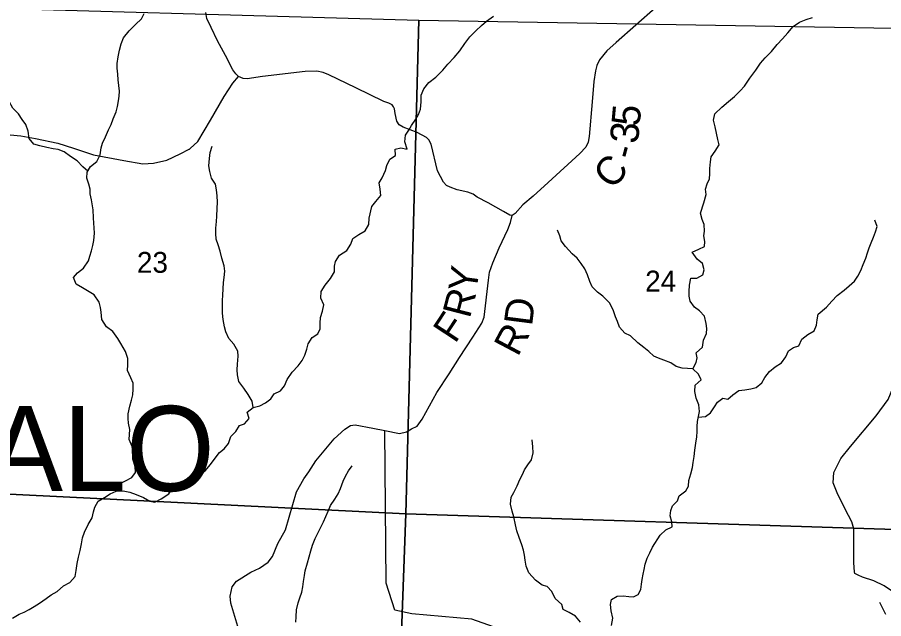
# Model space of a CAD drawing. Extents: x 2043100 to 2470832, y 443715 to 810583.
# Drawn here: x 2249519 to 2258688, y 680160 to 686525 of the extents above; entities that cross this region are included whole.
import ezdxf

# ---------------------------------------------------------------- set-up
doc = ezdxf.new("R2010")
doc.units = 0
for name, color, linetype in [('GM_X_County_Road', 7, 'Continuous'), ('GM_X_County_Road_Text', 7, 'Continuous'), ('GM_X_Minor_River', 7, 'Continuous'), ('GM_X_Section', 7, 'Continuous'), ('GM_X_Section_Text', 7, 'Continuous'), ('GM_X_Township_Road', 7, 'Continuous'), ('GM_X_Township_ROW', 7, 'Continuous'), ('GM_X_Township_Text', 7, 'Continuous')]:
    doc.layers.add(name, color=color, linetype=linetype)

msp = doc.modelspace()

# ---------------------------------------------------------------- linework, layer by layer
at = {"layer": 'GM_X_County_Road'}
for points in [[(2256271.9, 686625.3), (2255856.7, 686260), (2255759.5, 686171.1), (2255682.2, 686073.9), (2255651.4, 686016.2), (2255636.6, 685958.3), (2255619.1, 685844.3), (2255604.4, 685632.1), (2255569.5, 685261.9), (2255560.8, 685203.9), (2255534.1, 685152.1), (2255471.1, 685082.8), (2255138.8, 684776.5), (2254976.8, 684632.3), (2254869.7, 684539.4), (2254788.2, 684448.7), (2254756.3, 684426.4), (2254732.6, 684431.7), (2254665.9, 684469.9), (2254501.5, 684562.3), (2254384.1, 684621.9), (2254344.5, 684652.5), (2254286.7, 684675.3), (2254173, 684700.8), (2254101.2, 684727.8), (2254061.4, 684746.3), (2254027.9, 684780.8), (2253965.3, 684899.8), (2253898.9, 685181.2), (2253875.5, 685229.6), (2253847.8, 685252), (2253752.4, 685305.3), (2253601, 685361.3), (2253561.3, 685385.9), (2253535.7, 685424.3), (2253516.8, 685508.7), (2253511.4, 685554.8), (2253499.7, 685579), (2253485.9, 685597.2), (2253452.2, 685617.7), (2253396.3, 685634.5), (2253099.9, 685778.5), (2252817.4, 685916.4), (2252755.7, 685941.2), (2252689.8, 685956.1), (2252565.6, 685951.7), (2252114.5, 685897.4), (2251950, 685873.5), (2251910, 685876), (2251858.3, 685898.7), (2251832.6, 685927.1), (2251799.1, 685967.6), (2251723, 686120.8), (2251638.9, 686276.2), (2251568.7, 686417.4), (2251525.9, 686512.1), (2251514.7, 686576.3)], [(2251851.3, 680075.9), (2251779.4, 680325.9), (2251770.9, 680398), (2251792.2, 680498.3), (2251839.8, 680558.8), (2251991.4, 680654), (2252083.2, 680694.7), (2252172.9, 680759.5), (2252218.5, 680817.9), (2252277.6, 680956.6), (2252356.7, 681101.4), (2252472, 681503), (2252551.1, 681641.8), (2252602.6, 681714.3), (2252677.9, 681829), (2252872.5, 682062.8), (2252986, 682165.8), (2253043.8, 682206.3), (2253093.8, 682212.7), (2253280.3, 682175.9), (2253410.2, 682151.1), (2253563.1, 682119.8), (2253637.1, 682136.3), (2253691, 682170.7), (2253750.9, 682197.2), (2253802.4, 682271.7), (2253958.6, 682555.3), (2254089.4, 682752.6), (2254200.3, 682925.7), (2254338.9, 683141.1), (2254436, 683286.1), (2254459.6, 683352.3), (2254506.9, 683741.4), (2254516.3, 683827.6), (2254551.6, 683926.1), (2254618.6, 684084.8), (2254711.3, 684279.8), (2254736.8, 684352.2), (2254756.3, 684426.4)]]:
    msp.add_lwpolyline(points, dxfattribs=at)
at = {"layer": 'GM_X_Minor_River'}
for points in [[(2250321.5, 684487.5), (2250302.8, 684592.6), (2250290.5, 684656.6), (2250288.2, 684706.7), (2250275.9, 684758.7), (2250255.6, 684822.6), (2250257.3, 684884.7), (2250294.9, 684947), (2250360.6, 684997.5), (2250396.2, 685069.8), (2250407.8, 685143.9), (2250421.5, 685194.1), (2250451.2, 685260.3), (2250482.8, 685332.6), (2250510.5, 685388.9), (2250534.1, 685449.1), (2250565.7, 685525.4), (2250579.4, 685581.5), (2250589.1, 685641.6), (2250596.8, 685691.8), (2250598.5, 685743.8), (2250585.9, 685863.9), (2250581.6, 685922), (2250577.2, 685986), (2250577, 686036.1), (2250584.6, 686108.2), (2250600.2, 686176.4), (2250617.8, 686244.6), (2250641.5, 686308.8), (2250701.1, 686381.3), (2250770.7, 686449.8), (2250834.4, 686510.2), (2250862.1, 686564.4)], [(2253272.5, 684521.9), (2253314.1, 684574), (2253365.8, 684640.4), (2253357.4, 684706.4), (2253347, 684774.5), (2253380.7, 684826.7), (2253416.3, 684903), (2253430, 684957.2), (2253461.7, 685023.5), (2253521.4, 685061.9), (2253517.1, 685129.9), (2253577, 685144.3), (2253645, 685130.7), (2253618.6, 685208.6), (2253628.3, 685276.8), (2253664, 685331), (2253691.7, 685381.3), (2253735.3, 685445.6), (2253765, 685497.8), (2253786.7, 685552), (2253792.3, 685632.2), (2253791.9, 685700.3), (2253821.6, 685768.5), (2253875.2, 685836.9), (2253948.9, 685891.4), (2254022.5, 685965.9), (2254076.1, 686030.3), (2254141.7, 686098.8), (2254203.3, 686171.3), (2254256.9, 686247.7), (2254308.5, 686318.1), (2254370.1, 686382.5), (2254431.8, 686438.9), (2254485.5, 686485.3), (2254557.2, 686537.8)], [(2256783.4, 684562.9), (2256808.8, 684648.3), (2256802.5, 684706.4), (2256820.2, 684762.6), (2256845.9, 684816.8), (2256849.6, 684868.9), (2256847.3, 684924.9), (2256854.9, 684995.1), (2256862.7, 685047.2), (2256904.3, 685109.5), (2256945.9, 685175.8), (2256933.7, 685231.8), (2256919.3, 685297.8), (2256904.9, 685365.8), (2256886.5, 685437.8), (2256902.2, 685504), (2256973.8, 685572.5), (2257045.4, 685635), (2257111.1, 685687.5), (2257170.8, 685745.9), (2257214.5, 685796.2), (2257272.1, 685882.6), (2257333.6, 685967.1), (2257385.2, 686039.5), (2257432.9, 686095.9), (2257500.5, 686164.3), (2257562.1, 686238.8), (2257615.7, 686297.2), (2257673.4, 686359.6), (2257729, 686428), (2257798.8, 686472.5), (2257868.6, 686500.9), (2257936.4, 686523.3)], [(2250263.9, 684895.8), (2250210.9, 684942.5), (2250150.6, 685004.3), (2250080.4, 685051.9), (2250016.2, 685099.6), (2249950, 685127.3), (2249898, 685133), (2249829.9, 685148.6), (2249757.9, 685164.2), (2249691.8, 685181.8), (2249645.5, 685243.7), (2249635.1, 685319.7), (2249608.7, 685389.6), (2249568.4, 685443.5), (2249530.1, 685503.3), (2249469.8, 685565.1), (2249433.4, 685632.9), (2249373.1, 685694.7), (2249323, 685726.4)], [(2251635, 684502.8), (2251638.6, 684568.3), (2251634.2, 684634.4), (2251625.9, 684700.4), (2251615.6, 684758.4), (2251573.2, 684824.3), (2251554.9, 684892.2), (2251546.5, 684954.3), (2251552.1, 685030.4), (2251559.8, 685092.5), (2251579.4, 685160.7)], [(2249466.1, 680164.1), (2249537.7, 680206.9), (2249589.5, 680227.4), (2249643.1, 680256), (2249698.8, 680288.6), (2249754.4, 680323.2), (2249823.9, 680371.9), (2249875.5, 680412.5), (2249939.1, 680447.2), (2250008.5, 680506), (2250074.1, 680542.7), (2250131.4, 680607.3), (2250140.7, 680671.5), (2250152, 680745.7), (2250167.3, 680809.9), (2250184.6, 680880.2), (2250197.8, 680952.4), (2250209.2, 681014.5), (2250228.6, 681076.8), (2250267.7, 681157.3), (2250311, 681225.8), (2250326.4, 681290), (2250337.8, 681340.2), (2250373.2, 681404.6), (2250440.7, 681443.4), (2250502.3, 681480), (2250564, 681508.7), (2250638, 681513.4), (2250710.1, 681498.2), (2250776.3, 681474.8), (2250852.6, 681443.5), (2250921, 681402.2), (2250973.1, 681394.7), (2251040.7, 681427.4), (2251122.1, 681482.3), (2251167.4, 681546.8), (2251241, 681585.6), (2251314.9, 681592.4), (2251384.5, 681633.1), (2251436, 681677.7), (2251505.5, 681726.4), (2251564.8, 681793.1), (2251602.3, 681843.5), (2251657.5, 681920.2), (2251709.1, 681956.8), (2251754.5, 682013.3), (2251777.7, 682087.6), (2251831.1, 682142.2), (2251870.5, 682204.7), (2251924.3, 682221.2), (2251973.7, 682279.8), (2251951, 682347.6), (2252014.5, 682394.3), (2252084.3, 682413), (2252143.9, 682443.7), (2252201.5, 682488.3), (2252236.9, 682538.7), (2252304.6, 682571.5), (2252346, 682625.9), (2252373.3, 682692.3), (2252428.5, 682770.9), (2252489.8, 682837.6), (2252535.2, 682894.1), (2252562.6, 682948.5), (2252584, 683012.8), (2252597.4, 683069), (2252640.7, 683135.5), (2252698.3, 683174.1), (2252723.7, 683228.4), (2252725.1, 683288.5), (2252728.5, 683348.6), (2252747.8, 683414.9), (2252763.1, 683481.1), (2252732.4, 683550.9), (2252733.7, 683622.9), (2252777, 683689.5), (2252832.3, 683760.1), (2252875.5, 683832.6), (2252874.9, 683890.7), (2252886.4, 683940.8), (2252929.7, 684007.4), (2253005.2, 684056.2), (2253048.5, 684124.7), (2253069.8, 684185), (2253133.4, 684225.7), (2253199, 684264.4), (2253240.3, 684330.9), (2253241.6, 684398.9), (2253272.5, 684521.9)], [(2252016.5, 682394.9), (2252003.8, 682462.3), (2251963.1, 682532), (2251914.4, 682599.5), (2251863.7, 682671.1), (2251849, 682741), (2251846.5, 682793.1), (2251849.9, 682853.2), (2251857, 682937.3), (2251852.4, 682991.3), (2251811.7, 683067), (2251759.1, 683126.6), (2251724.4, 683196.3), (2251709.8, 683250.2), (2251697.1, 683326.2), (2251690.4, 683392.2), (2251689.8, 683448.2), (2251691, 683528.3), (2251692.4, 683584.4), (2251695.8, 683650.5), (2251701.1, 683716.6), (2251708.5, 683770.8), (2251713.9, 683836.9), (2251707.3, 683894.9), (2251684.4, 683976.8), (2251665.7, 684048.6), (2251643, 684116.5), (2251622.4, 684176.3), (2251619.8, 684238.4), (2251619.2, 684292.4), (2251626.5, 684364.6), (2251629.9, 684418.7), (2251635, 684502.8)], [(2256682.2, 681876.9), (2256689.5, 681943), (2256700.7, 682017.2), (2256710, 682083.4), (2256713.4, 682141.5), (2256712.9, 682193.5), (2256718.4, 682247.7), (2256737.3, 682352), (2256730.6, 682422), (2256703.9, 682493.8), (2256689.1, 682563.7), (2256692.4, 682631.8), (2256757.9, 682686.5), (2256727.3, 682746.3), (2256668.7, 682803.8), (2256702, 682870.2), (2256713.5, 682920.4), (2256703, 682972.3), (2256770.3, 683035.1), (2256779.6, 683107.2), (2256812.8, 683177.6), (2256816.3, 683231.7), (2256809.7, 683283.7), (2256790.9, 683363.6), (2256740.4, 683419.2), (2256686, 683458.7), (2256639.4, 683520.3), (2256628.9, 683572.2), (2256630.4, 683622.3), (2256631.7, 683688.4), (2256648.9, 683762.6), (2256710.9, 683765.3), (2256774.5, 683799.9), (2256787.9, 683852.1), (2256771.3, 683918), (2256712.8, 683965.5), (2256662.1, 684041.1), (2256731.7, 684071.8), (2256791.4, 684098.4), (2256796.9, 684152.6), (2256784.3, 684210.5), (2256791.8, 684260.6), (2256789, 684332.7), (2256766.5, 684386.5), (2256749.8, 684450.4), (2256783.4, 684562.9)], [(2250584.8, 681510), (2250597.2, 681585.1), (2250732.5, 681654.6), (2250767.9, 681709), (2250767.3, 681773), (2250742.5, 681848.9), (2250739.7, 681926.9), (2250733.1, 681982.9), (2250702.4, 682056.7), (2250705.8, 682110.8), (2250709.3, 682160.9), (2250696.6, 682228.8), (2250692.1, 682278.8), (2250693.6, 682328.9), (2250708.8, 682409.2), (2250728.1, 682471.4), (2250741.5, 682529.6), (2250744.9, 682587.7), (2250744.3, 682651.8), (2250721.7, 682709.6), (2250685, 682785.3), (2250688.3, 682845.4), (2250689.6, 682913.5), (2250662.9, 682989.3), (2250614, 683072.9), (2250583.5, 683124.7), (2250530.8, 683198.2), (2250462.3, 683247.6), (2250413.5, 683325.2), (2250404.7, 683403.2), (2250398.2, 683455.2), (2250383.6, 683511.1), (2250332.9, 683586.7), (2250262.5, 683630), (2250208.1, 683663.5), (2250141.8, 683698.9), (2250115.1, 683770.7), (2250156.6, 683821.2), (2250220, 683869.8), (2250273.2, 683946.5), (2250284.7, 683996.6), (2250302.1, 684052.9), (2250317.6, 684109.1), (2250329, 684163.3), (2250334.2, 684239.4), (2250331.6, 684295.4), (2250329.1, 684347.5), (2250324.6, 684401.5), (2250321.5, 684487.5)], [(2256726.5, 682292.8), (2256803.8, 682300.6), (2256855.4, 682339.2), (2256896.7, 682401.6), (2256930.2, 682452), (2256985.8, 682494.6), (2257037.8, 682485.2), (2257093.4, 682529.8), (2257154.9, 682576.4), (2257218.8, 682583.1), (2257282.6, 682593.8), (2257338.5, 682608.3), (2257400, 682655), (2257429.4, 682711.4), (2257480.7, 682778), (2257540.2, 682826.6), (2257605.7, 682869.3), (2257653.1, 682929.9), (2257682.4, 682996.2), (2257734, 683028.8), (2257791.8, 683049.4), (2257821.1, 683117.8), (2257886.6, 683166.5), (2257952.1, 683207.2), (2257975.5, 683267.5), (2257983, 683321.6), (2257996.3, 683381.8), (2258081.5, 683458.8), (2258140.9, 683519.4), (2258196.2, 683582.1), (2258271.6, 683636.9), (2258323.2, 683681.5), (2258380.6, 683734.1), (2258414.1, 683786.5), (2258445.4, 683846.9), (2258470.8, 683907.2), (2258498.1, 683975.6), (2258515.5, 684033.8), (2258533, 684086), (2258554.4, 684138.3), (2258579.8, 684198.6), (2258603.2, 684254.9), (2258618.6, 684311.2), (2258593.9, 684379)], [(2256668.7, 682803.8), (2256556.6, 682812.7), (2256490.5, 682828), (2256434.1, 682867.5), (2256361.9, 682896.8), (2256305.7, 682918.2), (2256255.5, 682937.8), (2256203, 682987.3), (2256148.6, 683028.8), (2256086.1, 683078.2), (2256007.4, 683153.5), (2255949.1, 683180.9), (2255892.4, 683246.4), (2255869.9, 683304.3), (2255851.3, 683356.1), (2255824.6, 683429.9), (2255787.9, 683503.7), (2255717.2, 683573), (2255658.8, 683614.5), (2255604.2, 683672), (2255577.6, 683729.8), (2255554.9, 683799.6), (2255526.3, 683863.4), (2255487.7, 683921.1), (2255443.2, 683974.7), (2255392.7, 684022.2), (2255319.9, 684099.6), (2255275.3, 684159.2), (2255260.8, 684211.1), (2255236.2, 684272.9)], [(2255478.5, 680122.8), (2255427.8, 680188.3), (2255359.5, 680225.7), (2255297.2, 680257.1), (2255282.7, 680309), (2255210, 680372.3), (2255177.3, 680448.1), (2255126.7, 680501.7), (2255072.6, 680515.1), (2255002.1, 680568.5), (2254933.4, 680643.9), (2254902.6, 680717.6), (2254894, 680779.6), (2254885.5, 680831.6), (2254874.9, 680885.5), (2254858.3, 680941.4), (2254831.6, 681019.2), (2254806.9, 681089.1), (2254792.2, 681155), (2254775.3, 681238.9), (2254756.7, 681298.8), (2254740, 681372.7), (2254747.2, 681444.9), (2254774.7, 681495.2), (2254808, 681565.6), (2254837.3, 681632), (2254866.7, 681686.3), (2254888.2, 681736.6), (2254923.7, 681787), (2254959.1, 681841.4), (2254978.4, 681913.7), (2254975.7, 681979.8), (2254968.9, 682053.8)], [(2255806.7, 680088.1), (2255821.9, 680166.3), (2255805.2, 680242.2), (2255796.5, 680310.2), (2255805.9, 680364.4), (2255867.6, 680397), (2255931.5, 680401.7), (2255989.5, 680394.2), (2256039.6, 680390.8), (2256091.3, 680415.3), (2256116.8, 680467.6), (2256124.2, 680523.8), (2256131.6, 680575.9), (2256143.1, 680630.1), (2256154.6, 680680.2), (2256164, 680738.4), (2256183.3, 680800.7), (2256212.8, 680857), (2256240.1, 680917.4), (2256322.8, 681042.3), (2256382.2, 681099), (2256447.9, 681131.7), (2256445.3, 681183.7), (2256428.7, 681247.6), (2256436.1, 681303.8), (2256451.6, 681354), (2256507, 681406.6), (2256524.5, 681460.8), (2256593.9, 681511.6), (2256621.4, 681561.9), (2256624.8, 681622), (2256646.1, 681692.3), (2256663.4, 681760.6), (2256672.8, 681814.7), (2256682.2, 681876.9)], [(2252465.5, 680124.4), (2252468.9, 680180.4), (2252474.2, 680252.6), (2252491.4, 680326.8), (2252508.9, 680381.1), (2252530.3, 680441.3), (2252541.7, 680497.5), (2252549.1, 680553.7), (2252556.5, 680617.8), (2252565.9, 680668), (2252589.1, 680750.3), (2252623.8, 680878.8), (2252641.2, 680937), (2252672.4, 681007.4), (2252701.7, 681073.8), (2252733.1, 681134.2), (2252758.6, 681184.5), (2252784, 681242.8), (2252809.4, 681297.1), (2252834.8, 681359.5), (2252880.1, 681426), (2252915.5, 681480.4), (2252938.9, 681536.7), (2252968.1, 681617.1), (2252991.6, 681669.4), (2253025, 681725.8), (2253064.4, 681778.2)], [(2258712.6, 680205.6), (2258679.9, 680267.3), (2258649.3, 680331.1)]]:
    msp.add_lwpolyline(points, dxfattribs=at)
at = {"layer": 'GM_X_Section'}
for points in [[(2248278.2, 686650.2), (2253769.2, 686495.2), (2253630.3, 681270.6), (2248150.8, 681542)], [(2253769.2, 686495.2), (2259002.5, 686406.7), (2258920.6, 681100.8), (2253630.3, 681270.6)], [(2248150.8, 681542), (2253630.3, 681270.6), (2253436.7, 675966.1), (2248002, 676220.2)], [(2253630.3, 681270.6), (2258920.6, 681100.8), (2258826.9, 675805.5), (2253436.7, 675966.1)]]:
    msp.add_lwpolyline(points, close=True, dxfattribs=at)
at = {"layer": 'GM_X_Township_Road'}
for points in [[(2251339, 685130.4), (2251340.4, 685131.1), (2251349.9, 685135.8), (2251428.9, 685211), (2251564, 685435.6), (2251709.4, 685688.2), (2251799.3, 685829.3), (2251858.3, 685898.7)], [(2249135.2, 685310.1), (2249556, 685271.1), (2249711.7, 685243.1), (2249947.3, 685194), (2250112.8, 685139.7), (2250326.1, 685070.9), (2250645.6, 685008.7), (2250847.4, 684976), (2250959.5, 684980.6), (2251102.1, 685014.8), (2251241.1, 685081.1), (2251339, 685130.4)], [(2258381.1, 680657.1), (2258372, 680752.8), (2258371.5, 681111.5), (2258352.9, 681183.5), (2258281.8, 681319.2), (2258194.5, 681492.9), (2258153.6, 681596.9), (2258160.9, 681707.1), (2258235.9, 681853.9), (2258337.1, 681982.9), (2258609.2, 682307.4), (2258736.1, 682480.6), (2258783.4, 682601.1), (2258893.2, 682855.5), (2258961.3, 683177.1), (2259009.4, 683346.1), (2259052.4, 683426.8), (2259061.1, 683470.8)], [(2258624.2, 676592.6), (2258628.3, 676873.3), (2258643.5, 677823.2), (2258756.6, 679641.4), (2258814, 680295), (2258780.8, 680447.1), (2258692.3, 680508.6), (2258583.7, 680559.9), (2258463.3, 680599.1), (2258419.1, 680618.9), (2258396.4, 680631.2), (2258382.9, 680638.6), (2258381.1, 680657.1)]]:
    msp.add_lwpolyline(points, dxfattribs=at)
at = {"layer": 'GM_X_Township_ROW'}
msp.add_lwpolyline([(2255105.7, 679606.5), (2255059, 679767.5), (2254789.4, 679992), (2254330.2, 680155), (2253695.8, 680210.8), (2253513.5, 680251.6), (2253421.5, 680535.3), (2253410.2, 682151.1)], dxfattribs=at)

# ---------------------------------------------------------------- texts
at = {"layer": 'GM_X_County_Road_Text'}
for s, rotation, p in [('5', 84.84874, (2256104.1, 685365.4)), ('3', 84.84447, (2256087.5, 685181.3)), ('-', 75.01512, (2256045.9, 685007.1)), ('C', 49.25392, (2255816.8, 684691.2)), ('Y', 82.11928, (2254375.8, 683604.5)), ('R', 75.45876, (2254306.7, 683329.3)), ('D', 82.68094, (2254965.4, 683251.2)), ('F', 56.55504, (2254152.1, 683063.8)), ('R', 62.11875, (2254815.4, 682923.8))]:
    msp.add_text(s, height=300, rotation=rotation, dxfattribs=at).set_placement(p)
at = {"layer": 'GM_X_Section_Text'}
for s, p in [('23', (2250784.6, 683821.1)), ('24', (2256163.6, 683623))]:
    msp.add_text(s, height=220.83, rotation=0.00001, dxfattribs=at).set_placement(p)
at = {"layer": 'GM_X_Township_Text'}
msp.add_text('BUFFALO', height=900, rotation=0.00001, dxfattribs=at).set_placement((2246057.1, 681511.2))

doc.saveas('drawing.dxf')
